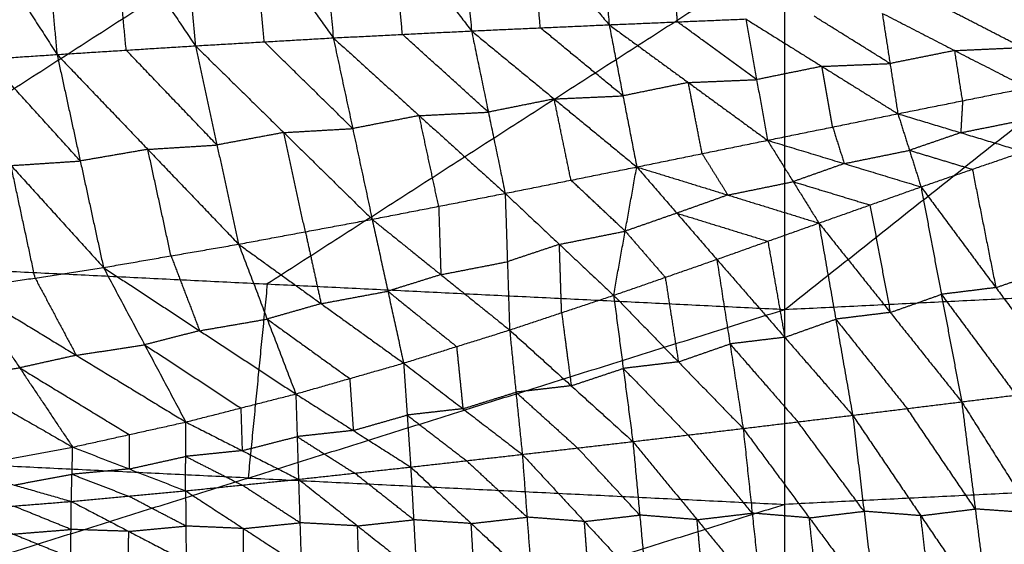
# Model space of a CAD drawing. Header units: millimetres. Extents: x -106 to 110, y -96 to 120.
# Tile 444 of 656: x -4.47 to 3.62, y -76.83 to -72.52. Entities that reach past the tile are written whole.
import ezdxf

# ---------------------------------------------------------------- set-up
doc = ezdxf.new("R2010")
doc.units = ezdxf.units.MM
doc.header["$MEASUREMENT"] = 0
doc.layers.add('Default', color=7, linetype='Continuous', true_color=0x000000)

msp = doc.modelspace()

# ---------------------------------------------------------------- linework, layer by layer
at = {"layer": 'Default'}
for points in [[(1.8192, -74.903, 6.9532), (5.7875, -71.7647, 6.2709), (9.7558, -68.6264, 5.5886)], [(-6.6944, -74.4847, 6.9532), (-2.4376, -71.7505, 6.2709), (1.8192, -69.0163, 5.5886)], [(1.8192, -74.903, 6.9532), (1.8192, -71.9596, 6.2709), (1.8192, -69.0163, 5.5886)], [(-5.5065, -70.7181, 0.1993), (-4.8363, -71.7632, 0.6616), (-4.1661, -72.8083, 1.124)], [(-4.3578, -70.7618, 0.324), (-4.262, -71.7851, 0.724), (-4.1661, -72.8083, 1.124)], [(-4.3578, -70.7618, 0.324), (-3.6932, -71.7493, 0.7753), (-3.0286, -72.7368, 1.2266)], [(-3.2044, -70.8339, 0.4778), (-3.1165, -71.7854, 0.8522), (-3.0286, -72.7368, 1.2266)], [(-3.2044, -70.8339, 0.4778), (-2.5495, -71.7527, 0.9144), (-1.8946, -72.6716, 1.3509)], [(-2.0508, -70.9333, 0.6601), (-1.9727, -71.8024, 1.0055), (-1.8946, -72.6716, 1.3509)], [(-2.0508, -70.9333, 0.6601), (-1.4041, -71.7739, 1.0796), (-0.7575, -72.6145, 1.499)], [(-0.8937, -71.0565, 0.872), (-0.8256, -71.8355, 1.1855), (-0.7575, -72.6145, 1.499)], [(-0.8937, -71.0565, 0.872), (-0.2599, -71.8101, 1.2709), (0.3739, -72.5638, 1.6699)], [(0.2598, -71.1964, 1.1115), (0.3169, -71.8801, 1.3907), (0.3739, -72.5638, 1.6699)], [(-3.5974, -72.7726, 1.1753), (-3.6453, -72.2609, 0.9753), (-3.6932, -71.7493, 0.7753)], [(-2.4616, -72.7042, 1.2888), (-2.5055, -72.2285, 1.1016), (-2.5495, -71.7527, 0.9144)], [(-1.326, -72.643, 1.425), (-1.3651, -72.2085, 1.2523), (-1.4041, -71.7739, 1.0796)], [(-0.1918, -72.5891, 1.5844), (-0.2258, -72.1996, 1.4277), (-0.2599, -71.8101, 1.2709)], [(0.9358, -72.5401, 1.7654), (0.9073, -72.1982, 1.6258), (0.8788, -71.8564, 1.4863)], [(1.8192, -71.9596, 6.2709), (-0.3092, -73.3267, 6.612), (-2.4376, -74.6938, 6.9532)], [(3.7699, -72.7506, 2.5726), (3.4716, -72.5977, 2.3733), (3.1734, -72.4448, 2.1739)], [(0.3739, -72.5638, 1.6699), (0.9358, -72.5401, 1.7654), (1.4977, -72.5164, 1.861)], [(1.5867, -73.0148, 2.2802), (1.2613, -72.7774, 2.0228), (0.9358, -72.5401, 1.7654)], [(1.4977, -72.5164, 1.861), (1.5867, -73.0148, 2.2802), (1.6756, -73.5131, 2.6995)], [(1.4977, -72.5164, 1.861), (2.1229, -72.9058, 2.3202), (2.7481, -73.2952, 2.7794)], [(2.6836, -72.8826, 2.4237), (2.3711, -72.6879, 2.1941), (2.0585, -72.4932, 1.9645)], [(2.6192, -72.47, 2.068), (2.6836, -72.8826, 2.4237), (2.7481, -73.2952, 2.7794)], [(2.6192, -72.47, 2.068), (3.2158, -72.7758, 2.4667), (3.8123, -73.0816, 2.8654)], [(-1.8946, -72.6716, 1.3509), (-1.326, -72.643, 1.425), (-0.7575, -72.6145, 1.499)], [(-0.7575, -72.6145, 1.499), (-0.1918, -72.5891, 1.5844), (0.3739, -72.5638, 1.6699)], [(-0.7575, -72.6145, 1.499), (-0.6193, -73.282, 2.0375), (-0.481, -73.9496, 2.5761)], [(-0.7575, -72.6145, 1.499), (-0.0782, -73.1735, 2.0651), (0.6011, -73.7324, 2.6313)], [(0.4875, -73.1481, 2.1506), (0.1479, -72.8686, 1.8675), (-0.1918, -72.5891, 1.5844)], [(0.3739, -72.5638, 1.6699), (0.4875, -73.1481, 2.1506), (0.6011, -73.7324, 2.6313)], [(0.3739, -72.5638, 1.6699), (1.0248, -73.0384, 2.1847), (1.6756, -73.5131, 2.6995)], [(-3.0286, -72.7368, 1.2266), (-2.4616, -72.7042, 1.2888), (-1.8946, -72.6716, 1.3509)], [(-1.7347, -73.417, 1.9428), (-2.0982, -73.0606, 1.6158), (-2.4616, -72.7042, 1.2888)], [(-1.8946, -72.6716, 1.3509), (-1.7347, -73.417, 1.9428), (-1.5749, -74.1625, 2.5347)], [(-1.8946, -72.6716, 1.3509), (-1.1878, -73.3106, 1.9635), (-0.481, -73.9496, 2.5761)], [(-0.6193, -73.282, 2.0375), (-0.9726, -72.9625, 1.7312), (-1.326, -72.643, 1.425)], [(-4.1661, -72.8083, 1.124), (-3.5974, -72.7726, 1.1753), (-3.0286, -72.7368, 1.2266)], [(-2.8509, -73.552, 1.8664), (-3.2241, -73.1623, 1.5208), (-3.5974, -72.7726, 1.1753)], [(-3.0286, -72.7368, 1.2266), (-2.8509, -73.552, 1.8664), (-2.6732, -74.3671, 2.5063)], [(-3.0286, -72.7368, 1.2266), (-2.3018, -73.4496, 1.8806), (-1.5749, -74.1625, 2.5347)], [(3.2158, -72.7758, 2.4667), (2.9497, -72.8292, 2.4452), (2.6836, -72.8826, 2.4237)], [(3.2158, -72.7758, 2.4667), (3.4928, -72.7632, 2.5197), (3.7699, -72.7506, 2.5726)], [(3.2802, -73.1884, 2.8224), (3.248, -72.9821, 2.6446), (3.2158, -72.7758, 2.4667)], [(-5.3048, -72.8829, 1.043), (-4.7354, -72.8456, 1.0835), (-4.1661, -72.8083, 1.124)], [(-3.9752, -73.6835, 1.8064), (-4.3553, -73.2646, 1.4449), (-4.7354, -72.8456, 1.0835)], [(-4.1661, -72.8083, 1.124), (-3.9752, -73.6835, 1.8064), (-3.7843, -74.5587, 2.4888)], [(-4.1661, -72.8083, 1.124), (-3.4197, -73.5877, 1.8151), (-2.6732, -74.3671, 2.5063)], [(-5.3048, -72.8829, 1.043), (-4.5445, -73.7208, 1.7659), (-3.7843, -74.5587, 2.4888)], [(2.1229, -72.9058, 2.3202), (1.8548, -72.9603, 2.3002), (1.5867, -73.0148, 2.2802)], [(2.1229, -72.9058, 2.3202), (2.4033, -72.8942, 2.372), (2.6836, -72.8826, 2.4237)], [(2.2118, -73.4042, 2.7394), (2.1674, -73.155, 2.5298), (2.1229, -72.9058, 2.3202)], [(1.0248, -73.0384, 2.1847), (1.3057, -73.0266, 2.2324), (1.5867, -73.0148, 2.2802)], [(1.0248, -73.0384, 2.1847), (0.7561, -73.0933, 2.1676), (0.4875, -73.1481, 2.1506)], [(1.1383, -73.6228, 2.6654), (1.0815, -73.3306, 2.425), (1.0248, -73.0384, 2.1847)], [(2.7481, -73.2952, 2.7794), (3.2802, -73.1884, 2.8224), (3.8123, -73.0816, 2.8654)], [(-0.0782, -73.1735, 2.0651), (-0.3487, -73.2277, 2.0513), (-0.6193, -73.282, 2.0375)], [(-0.0782, -73.1735, 2.0651), (0.2047, -73.1608, 2.1078), (0.4875, -73.1481, 2.1506)], [(0.06, -73.841, 2.6037), (-0.0091, -73.5072, 2.3344), (-0.0782, -73.1735, 2.0651)], [(3.2802, -73.1884, 2.8224), (3.2726, -73.3197, 3.0329), (3.265, -73.451, 3.2434)], [(-1.1878, -73.3106, 1.9635), (-1.4613, -73.3638, 1.9532), (-1.7347, -73.417, 1.9428)], [(-1.1878, -73.3106, 1.9635), (-0.9035, -73.2963, 2.0005), (-0.6193, -73.282, 2.0375)], [(-1.028, -74.056, 2.5554), (-1.1079, -73.6833, 2.2595), (-1.1878, -73.3106, 1.9635)], [(1.6756, -73.5131, 2.6995), (2.2118, -73.4042, 2.7394), (2.7481, -73.2952, 2.7794)], [(2.7481, -73.2952, 2.7794), (2.8432, -73.5958, 3.2838), (2.9384, -73.8964, 3.7882)], [(2.7481, -73.2952, 2.7794), (3.265, -73.451, 3.2434), (3.7819, -73.6068, 3.7074)], [(3.265, -73.451, 3.2434), (3.531, -73.3976, 3.2649), (3.7971, -73.3442, 3.2864)], [(-2.3018, -73.4496, 1.8806), (-2.0183, -73.4333, 1.9117), (-1.7347, -73.417, 1.9428)], [(2.2118, -73.4042, 2.7394), (2.2594, -73.5545, 2.9916), (2.307, -73.7048, 3.2438)], [(-2.3018, -73.4496, 1.8806), (-2.5764, -73.5008, 1.8735), (-2.8509, -73.552, 1.8664)], [(-2.1241, -74.2648, 2.5205), (-2.2129, -73.8572, 2.2006), (-2.3018, -73.4496, 1.8806)], [(0.6011, -73.7324, 2.6313), (1.1383, -73.6228, 2.6654), (1.6756, -73.5131, 2.6995)], [(1.6756, -73.5131, 2.6995), (1.8871, -73.8533, 3.2871), (2.0986, -74.1936, 3.8747)], [(1.6756, -73.5131, 2.6995), (2.307, -73.7048, 3.2438), (2.9384, -73.8964, 3.7882)], [(3.265, -73.451, 3.2434), (3.0541, -73.5234, 3.2636), (2.8432, -73.5958, 3.2838)], [(-3.4197, -73.5877, 1.8151), (-3.6974, -73.6356, 1.8108), (-3.9752, -73.6835, 1.8064)], [(-3.4197, -73.5877, 1.8151), (-3.1353, -73.5699, 1.8408), (-2.8509, -73.552, 1.8664)], [(-3.2288, -74.4629, 2.4976), (-3.3242, -74.0253, 2.1563), (-3.4197, -73.5877, 1.8151)], [(1.1383, -73.6228, 2.6654), (1.2441, -73.7929, 2.9592), (1.3499, -73.963, 3.253)], [(2.307, -73.7048, 3.2438), (2.5751, -73.6503, 3.2638), (2.8432, -73.5958, 3.2838)], [(2.8432, -73.5958, 3.2838), (3.1017, -73.6737, 3.5158), (3.3601, -73.7516, 3.7478)], [(2.9384, -73.8964, 3.7882), (3.3601, -73.7516, 3.7478), (3.7819, -73.6068, 3.7074)], [(-4.5445, -73.7208, 1.7659), (-4.2599, -73.7022, 1.7861), (-3.9752, -73.6835, 1.8064)], [(-4.3466, -74.6451, 2.485), (-4.4456, -74.183, 2.1255), (-4.5445, -73.7208, 1.7659)], [(-0.481, -73.9496, 2.5761), (0.06, -73.841, 2.6037), (0.6011, -73.7324, 2.6313)], [(0.4109, -74.7876, 4.0582), (0.506, -74.26, 3.3447), (0.6011, -73.7324, 2.6313)], [(0.6011, -73.7324, 2.6313), (0.9302, -74.1122, 3.2982), (1.2594, -74.492, 3.9651)], [(0.6011, -73.7324, 2.6313), (1.3499, -73.963, 3.253), (2.0986, -74.1936, 3.8747)], [(2.307, -73.7048, 3.2438), (2.097, -73.7791, 3.2654), (1.8871, -73.8533, 3.2871)], [(3.3601, -73.7516, 3.7478), (3.4569, -74.2377, 3.5532), (3.5536, -74.7239, 3.3586)], [(0.506, -74.26, 3.3447), (0.283, -74.0505, 2.9742), (0.06, -73.841, 2.6037)], [(1.3499, -73.963, 3.253), (1.6185, -73.9082, 3.27), (1.8871, -73.8533, 3.2871)], [(1.8871, -73.8533, 3.2871), (2.2028, -73.9492, 3.5592), (2.5185, -74.045, 3.8314)], [(2.0986, -74.1936, 3.8747), (2.5185, -74.045, 3.8314), (2.9384, -73.8964, 3.7882)], [(2.9384, -73.8964, 3.7882), (3.1055, -74.7796, 3.4331), (3.2726, -75.6627, 3.078)], [(2.9384, -73.8964, 3.7882), (3.5536, -74.7239, 3.3586), (4.1688, -75.5513, 2.929)], [(-1.5749, -74.1625, 2.5347), (-1.028, -74.056, 2.5554), (-0.481, -73.9496, 2.5761)], [(-0.481, -73.9496, 2.5761), (-0.4628, -74.5111, 3.3639), (-0.4446, -75.0726, 4.1518)], [(-0.481, -73.9496, 2.5761), (-0.0351, -74.3686, 3.3172), (0.4109, -74.7876, 4.0582)], [(1.3499, -73.963, 3.253), (1.14, -74.0376, 3.2756), (0.9302, -74.1122, 3.2982)], [(-1.028, -74.056, 2.5554), (-1.0189, -74.3368, 2.9493), (-1.0098, -74.6176, 3.3433)], [(2.5185, -74.045, 3.8314), (2.6021, -74.4866, 3.6539), (2.6856, -74.9282, 3.4763)], [(0.9302, -74.1122, 3.2982), (0.7181, -74.1861, 3.3214), (0.506, -74.26, 3.3447)], [(0.9302, -74.1122, 3.2982), (1.3046, -74.2275, 3.609), (1.679, -74.3428, 3.9199)], [(-2.6732, -74.3671, 2.5063), (-2.1241, -74.2648, 2.5205), (-1.5749, -74.1625, 2.5347)], [(-1.5749, -74.1625, 2.5347), (-1.4457, -74.7535, 3.3899), (-1.3164, -75.3445, 4.2451)], [(-1.5749, -74.1625, 2.5347), (-1.0098, -74.6176, 3.3433), (-0.4446, -75.0726, 4.1518)], [(1.2594, -74.492, 3.9651), (1.679, -74.3428, 3.9199), (2.0986, -74.1936, 3.8747)], [(2.0986, -74.1936, 3.8747), (2.2373, -74.9833, 3.5529), (2.376, -75.773, 3.2312)], [(2.0986, -74.1936, 3.8747), (2.6856, -74.9282, 3.4763), (3.2726, -75.6627, 3.078)], [(-2.1241, -74.2648, 2.5205), (-2.0595, -74.5603, 2.9481), (-1.9948, -74.8558, 3.3757)], [(-0.0351, -74.3686, 3.3172), (0.2354, -74.3143, 3.3309), (0.506, -74.26, 3.3447)], [(0.506, -74.26, 3.3447), (0.6705, -74.4499, 3.6782), (0.8351, -74.6398, 4.0116)], [(-3.7843, -74.5587, 2.4888), (-3.2288, -74.4629, 2.4976), (-2.6732, -74.3671, 2.5063)], [(-2.6732, -74.3671, 2.5063), (-2.438, -74.9824, 3.4213), (-2.2027, -75.5977, 4.3364)], [(-2.6732, -74.3671, 2.5063), (-1.9948, -74.8558, 3.3757), (-1.3164, -75.3445, 4.2451)], [(-0.0351, -74.3686, 3.3172), (-0.249, -74.4399, 3.3405), (-0.4628, -74.5111, 3.3639)], [(-0.0169, -74.9301, 4.105), (-0.026, -74.6494, 3.7111), (-0.0351, -74.3686, 3.3172)], [(1.679, -74.3428, 3.9199), (1.7483, -74.7377, 3.759), (1.8177, -75.1325, 3.5981)], [(-6.6944, -74.4847, 6.9532), (-2.4376, -74.6938, 6.9532), (1.8192, -74.903, 6.9532)], [(-3.2288, -74.4629, 2.4976), (-3.1112, -74.7706, 2.9551), (-2.9935, -75.0782, 3.4126)], [(1.8192, -78.1082, 7.9444), (6.076, -76.2964, 7.4488), (10.3328, -74.4847, 6.9532)], [(1.8192, -74.903, 6.9532), (6.076, -74.6938, 6.9532), (10.3328, -74.4847, 6.9532)], [(-4.9089, -74.7315, 2.4812), (-4.3466, -74.6451, 2.485), (-3.7843, -74.5587, 2.4888)], [(-3.7843, -74.5587, 2.4888), (-3.4457, -75.1937, 3.4567), (-3.1071, -75.8286, 4.4247)], [(-3.7843, -74.5587, 2.4888), (-2.9935, -75.0782, 3.4126), (-2.2027, -75.5977, 4.3364)], [(-1.0098, -74.6176, 3.3433), (-0.7363, -74.5643, 3.3536), (-0.4628, -74.5111, 3.3639)], [(0.4109, -74.7876, 4.0582), (0.8351, -74.6398, 4.0116), (1.2594, -74.492, 3.9651)], [(1.2594, -74.492, 3.9651), (1.3675, -75.1867, 3.6757), (1.4756, -75.8814, 3.3863)], [(1.2594, -74.492, 3.9651), (1.8177, -75.1325, 3.5981), (2.376, -75.773, 3.2312)], [(-4.3466, -74.6451, 2.485), (-4.1773, -74.9626, 2.969), (-4.008, -75.2801, 3.4529)], [(-1.0098, -74.6176, 3.3433), (-1.2277, -74.6855, 3.3666), (-1.4457, -74.7535, 3.3899)], [(0.8351, -74.6398, 4.0116), (0.8892, -74.9871, 3.8669), (0.9432, -75.3345, 3.7222)], [(3.5536, -74.7239, 3.3586), (3.7645, -74.6515, 3.3384), (3.9754, -74.579, 3.3182)], [(-2.4376, -74.6938, 6.9532), (-2.5162, -75.4913, 7.201), (-2.5947, -76.2887, 7.4488)], [(3.5536, -74.7239, 3.3586), (3.3296, -74.7517, 3.3958), (3.1055, -74.7796, 3.4331)], [(-4.9089, -74.7315, 2.4812), (-4.4731, -75.3832, 3.4953), (-4.0372, -76.0349, 4.5094)], [(-4.9089, -74.7315, 2.4812), (-4.008, -75.2801, 3.4529), (-3.1071, -75.8286, 4.4247)], [(-1.9948, -74.8558, 3.3757), (-1.7203, -74.8046, 3.3828), (-1.4457, -74.7535, 3.3899)], [(-1.4457, -74.7535, 3.3899), (-1.1631, -74.981, 3.7942), (-0.8805, -75.2086, 4.1984)], [(-0.4446, -75.0726, 4.1518), (-0.0169, -74.9301, 4.105), (0.4109, -74.7876, 4.0582)], [(0.4109, -74.7876, 4.0582), (0.4899, -75.3883, 3.7995), (0.5689, -75.989, 3.5409)], [(0.4109, -74.7876, 4.0582), (0.9432, -75.3345, 3.7222), (1.4756, -75.8814, 3.3863)], [(2.6856, -74.9282, 3.4763), (2.8956, -74.8539, 3.4547), (3.1055, -74.7796, 3.4331)], [(3.1055, -74.7796, 3.4331), (3.4131, -75.1933, 3.2183), (3.7207, -75.607, 3.0035)], [(-6.0504, -74.8798, 2.4822), (-5.0438, -75.4573, 3.4958), (-4.0372, -76.0349, 4.5094)], [(-1.9948, -74.8558, 3.3757), (-2.2164, -74.9191, 3.3985), (-2.438, -74.9824, 3.4213)], [(-7.0086, -77.6745, 7.9444), (-2.5947, -76.2887, 7.4488), (1.8192, -74.903, 6.9532)], [(-0.0169, -74.9301, 4.105), (0.0226, -75.2305, 3.9757), (0.0622, -75.5308, 3.8463)], [(1.8192, -78.1082, 7.9444), (1.8192, -76.5056, 7.4488), (1.8192, -74.903, 6.9532)], [(2.6856, -74.9282, 3.4763), (2.4615, -74.9557, 3.5146), (2.2373, -74.9833, 3.5529)], [(-2.9935, -75.0782, 3.4126), (-2.7158, -75.0303, 3.417), (-2.438, -74.9824, 3.4213)], [(-2.438, -74.9824, 3.4213), (-2.0988, -75.2267, 3.856), (-1.7596, -75.4711, 4.2907)], [(1.8177, -75.1325, 3.5981), (2.0275, -75.0579, 3.5755), (2.2373, -74.9833, 3.5529)], [(2.2373, -74.9833, 3.5529), (2.5308, -75.3506, 3.3537), (2.8243, -75.7179, 3.1546)], [(-2.9935, -75.0782, 3.4126), (-3.2196, -75.1359, 3.4347), (-3.4457, -75.1937, 3.4567)], [(-1.3164, -75.3445, 4.2451), (-0.8805, -75.2086, 4.1984), (-0.4446, -75.0726, 4.1518)], [(-0.4446, -75.0726, 4.1518), (-0.3926, -75.5835, 3.9219), (-0.3405, -76.0945, 3.692)], [(-0.4446, -75.0726, 4.1518), (0.0622, -75.5308, 3.8463), (0.5689, -75.989, 3.5409)], [(1.8177, -75.1325, 3.5981), (1.5926, -75.1596, 3.6369), (1.3675, -75.1867, 3.6757)], [(-4.008, -75.2801, 3.4529), (-3.7269, -75.2369, 3.4548), (-3.4457, -75.1937, 3.4567)], [(-3.4457, -75.1937, 3.4567), (-3.0503, -75.4534, 3.9186), (-2.6549, -75.7132, 4.3805)], [(-0.8805, -75.2086, 4.1984), (-0.8545, -75.464, 4.0835), (-0.8285, -75.7195, 3.9686)], [(0.9432, -75.3345, 3.7222), (1.1554, -75.2606, 3.6989), (1.3675, -75.1867, 3.6757)], [(1.3675, -75.1867, 3.6757), (1.6466, -75.5069, 3.4922), (1.9258, -75.8272, 3.3087)], [(-4.008, -75.2801, 3.4529), (-4.2405, -75.3316, 3.4741), (-4.4731, -75.3832, 3.4953)], [(-2.2027, -75.5977, 4.3364), (-1.7596, -75.4711, 4.2907), (-1.3164, -75.3445, 4.2451)], [(-1.3164, -75.3445, 4.2451), (-1.2872, -75.7715, 4.0419), (-1.2579, -76.1985, 3.8388)], [(-1.3164, -75.3445, 4.2451), (-0.8285, -75.7195, 3.9686), (-0.3405, -76.0945, 3.692)], [(0.9432, -75.3345, 3.7222), (0.7166, -75.3614, 3.7609), (0.4899, -75.3883, 3.7995)], [(-5.0438, -75.4573, 3.4958), (-4.7584, -75.4203, 3.4955), (-4.4731, -75.3832, 3.4953)], [(-4.4731, -75.3832, 3.4953), (-4.0226, -75.6575, 3.9811), (-3.5722, -75.9318, 4.467)], [(0.0622, -75.5308, 3.8463), (0.276, -75.4595, 3.8229), (0.4899, -75.3883, 3.7995)], [(0.4899, -75.3883, 3.7995), (0.7561, -75.6617, 3.6315), (1.0223, -75.9352, 3.4636)], [(-1.7596, -75.4711, 4.2907), (-1.745, -75.6846, 4.1891), (-1.7303, -75.8981, 4.0876)], [(0.0622, -75.5308, 3.8463), (-0.1652, -75.5572, 3.8841), (-0.3926, -75.5835, 3.9219)], [(-3.1071, -75.8286, 4.4247), (-2.6549, -75.7132, 4.3805), (-2.2027, -75.5977, 4.3364)], [(-2.2027, -75.5977, 4.3364), (-2.1916, -75.9483, 4.1584), (-2.1805, -76.2989, 3.9804)], [(-2.2027, -75.5977, 4.3364), (-1.7303, -75.8981, 4.0876), (-1.2579, -76.1985, 3.8388)], [(-0.8285, -75.7195, 3.9686), (-0.6105, -75.6515, 3.9452), (-0.3926, -75.5835, 3.9219)], [(-0.3926, -75.5835, 3.9219), (-0.1392, -75.8126, 3.7692), (0.1142, -76.0417, 3.6165)], [(3.2726, -75.6627, 3.078), (3.7207, -75.607, 3.0035), (4.1688, -75.5513, 2.929)], [(2.376, -75.773, 3.2312), (2.8243, -75.7179, 3.1546), (3.2726, -75.6627, 3.078)], [(3.2726, -75.6627, 3.078), (3.3844, -76.5434, 3.0122), (3.4961, -77.424, 2.9465)], [(3.2726, -75.6627, 3.078), (3.8495, -76.5761, 2.9339), (4.4264, -77.4894, 2.7897)], [(-2.6549, -75.7132, 4.3805), (-2.6494, -75.8885, 4.2915), (-2.6438, -76.0638, 4.2025)], [(-1.7303, -75.8981, 4.0876), (-1.5088, -75.8348, 4.0647), (-1.2872, -75.7715, 4.0419)], [(-0.8285, -75.7195, 3.9686), (-1.0578, -75.7455, 4.0052), (-1.2872, -75.7715, 4.0419)], [(-1.2872, -75.7715, 4.0419), (-1.0432, -75.959, 3.9037), (-0.7992, -76.1465, 3.7654)], [(1.4756, -75.8814, 3.3863), (1.9258, -75.8272, 3.3087), (2.376, -75.773, 3.2312)], [(2.376, -75.773, 3.2312), (2.4698, -76.562, 3.1687), (2.5636, -77.3509, 3.1062)], [(2.376, -75.773, 3.2312), (2.936, -76.5985, 3.0888), (3.4961, -77.424, 2.9465)], [(3.3844, -76.5434, 3.0122), (3.1043, -76.1306, 3.0834), (2.8243, -75.7179, 3.1546)], [(-4.0372, -76.0349, 4.5094), (-3.5722, -75.9318, 4.467), (-3.1071, -75.8286, 4.4247)], [(-3.109, -76.3939, 4.1165), (-3.1081, -76.1113, 4.2706), (-3.1071, -75.8286, 4.4247)], [(-3.1071, -75.8286, 4.4247), (-2.6438, -76.0638, 4.2025), (-2.1805, -76.2989, 3.9804)], [(2.4698, -76.562, 3.1687), (2.1978, -76.1946, 3.2387), (1.9258, -75.8272, 3.3087)], [(-3.5722, -75.9318, 4.467), (-3.5726, -76.0731, 4.39), (-3.5731, -76.2144, 4.3129)], [(-1.7303, -75.8981, 4.0876), (-1.961, -75.9232, 4.123), (-2.1916, -75.9483, 4.1584)], [(0.5689, -75.989, 3.5409), (1.0223, -75.9352, 3.4636), (1.4756, -75.8814, 3.3863)], [(1.5502, -76.5774, 3.3267), (1.2862, -76.2563, 3.3951), (1.0223, -75.9352, 3.4636)], [(1.4756, -75.8814, 3.3863), (1.5502, -76.5774, 3.3267), (1.6248, -77.2735, 3.2671)], [(1.4756, -75.8814, 3.3863), (2.0196, -76.6161, 3.2462), (2.5636, -77.3509, 3.1062)], [(-2.6438, -76.0638, 4.2025), (-2.4177, -76.006, 4.1805), (-2.1916, -75.9483, 4.1584)], [(-2.1916, -75.9483, 4.1584), (-1.9554, -76.0985, 4.034), (-1.7192, -76.2487, 3.9096)], [(-0.3405, -76.0945, 3.692), (0.1142, -76.0417, 3.6165), (0.5689, -75.989, 3.5409)], [(0.5689, -75.989, 3.5409), (0.6253, -76.5932, 3.4836), (0.6816, -77.1974, 3.4264)], [(0.5689, -75.989, 3.5409), (1.0969, -76.6312, 3.404), (1.6248, -77.2735, 3.2671)], [(-2.5947, -76.2887, 7.4488), (-4.7231, -76.1842, 7.4488), (-6.8515, -76.0796, 7.4488)], [(-4.9888, -76.2114, 4.5889), (-4.513, -76.1231, 4.5492), (-4.0372, -76.0349, 4.5094)], [(-4.0485, -76.4811, 4.2462), (-4.0429, -76.258, 4.3778), (-4.0372, -76.0349, 4.5094)], [(-4.0372, -76.0349, 4.5094), (-3.5731, -76.2144, 4.3129), (-3.109, -76.3939, 4.1165)], [(-2.6438, -76.0638, 4.2025), (-2.8759, -76.0875, 4.2365), (-3.1081, -76.1113, 4.2706)], [(-1.2579, -76.1985, 3.8388), (-0.7992, -76.1465, 3.7654), (-0.3405, -76.0945, 3.692)], [(-0.3405, -76.0945, 3.692), (-0.3014, -76.6107, 3.6368), (-0.2623, -77.127, 3.5815)], [(-0.3405, -76.0945, 3.692), (0.1705, -76.646, 3.5592), (0.6816, -77.1974, 3.4264)], [(0.6253, -76.5932, 3.4836), (0.3697, -76.3175, 3.55), (0.1142, -76.0417, 3.6165)], [(-3.5731, -76.2144, 4.3129), (-3.3406, -76.1628, 4.2917), (-3.1081, -76.1113, 4.2706)], [(-3.1081, -76.1113, 4.2706), (-2.8764, -76.2288, 4.1595), (-2.6447, -76.3464, 4.0484)], [(-0.3014, -76.6107, 3.6368), (-0.5503, -76.3786, 3.7011), (-0.7992, -76.1465, 3.7654)], [(-4.9888, -76.2114, 4.5889), (-4.5187, -76.3463, 4.4176), (-4.0485, -76.4811, 4.2462)], [(-4.5187, -76.3463, 4.4176), (-4.2808, -76.3021, 4.3977), (-4.0429, -76.258, 4.3778)], [(-3.5731, -76.2144, 4.3129), (-3.808, -76.2362, 4.3453), (-4.0429, -76.258, 4.3778)], [(-4.0429, -76.258, 4.3778), (-3.8108, -76.3478, 4.2795), (-3.5788, -76.4375, 4.1813)], [(-2.1805, -76.2989, 3.9804), (-1.7192, -76.2487, 3.9096), (-1.2579, -76.1985, 3.8388)], [(-1.2337, -76.632, 3.7852), (-1.4765, -76.4403, 3.8474), (-1.7192, -76.2487, 3.9096)], [(-1.2579, -76.1985, 3.8388), (-1.2337, -76.632, 3.7852), (-1.2095, -77.0655, 3.7316)], [(-1.2579, -76.1985, 3.8388), (-0.7601, -76.6627, 3.7101), (-0.2623, -77.127, 3.5815)], [(-3.109, -76.3939, 4.1165), (-2.6447, -76.3464, 4.0484), (-2.1805, -76.2989, 3.9804)], [(-2.1689, -76.6565, 3.9287), (-2.4068, -76.5015, 3.9886), (-2.6447, -76.3464, 4.0484)], [(-2.5947, -76.2887, 7.4488), (-0.3878, -76.3971, 7.4488), (1.8192, -76.5056, 7.4488)], [(-2.1805, -76.2989, 3.9804), (-2.1689, -76.6565, 3.9287), (-2.1572, -77.0141, 3.877)], [(-2.1805, -76.2989, 3.9804), (-1.695, -76.6822, 3.856), (-1.2095, -77.0655, 3.7316)], [(6.076, -76.2964, 7.4488), (3.9476, -76.401, 7.4488), (1.8192, -76.5056, 7.4488)], [(-4.0485, -76.4811, 4.2462), (-3.5788, -76.4375, 4.1813), (-3.109, -76.3939, 4.1165)], [(-3.109, -76.3939, 4.1165), (-3.1067, -76.6835, 4.0672), (-3.1043, -76.9731, 4.018)], [(-3.109, -76.3939, 4.1165), (-2.6331, -76.704, 3.9967), (-2.1572, -77.0141, 3.877)], [(-4.9989, -76.557, 4.3684), (-4.5237, -76.5191, 4.3073), (-4.0485, -76.4811, 4.2462)], [(-4.0532, -76.9417, 4.154), (-4.0509, -76.7114, 4.2001), (-4.0485, -76.4811, 4.2462)], [(-4.0485, -76.4811, 4.2462), (-3.5764, -76.7271, 4.1321), (-3.1043, -76.9731, 4.018)], [(-3.1067, -76.6835, 4.0672), (-3.3427, -76.5605, 4.1243), (-3.5788, -76.4375, 4.1813)], [(1.8192, -76.5056, 7.4488), (-0.3878, -77.1985, 7.6966), (-2.5947, -77.8913, 7.9444)], [(-4.9989, -76.557, 4.3684), (-4.526, -76.7493, 4.2612), (-4.0532, -76.9417, 4.154)], [(-4.0509, -76.7114, 4.2001), (-4.2873, -76.6152, 4.2537), (-4.5237, -76.5191, 4.3073)], [(1.0969, -76.6312, 3.404), (1.3235, -76.6043, 3.3653), (1.5502, -76.5774, 3.3267)], [(2.0196, -76.6161, 3.2462), (1.7849, -76.5968, 3.2864), (1.5502, -76.5774, 3.3267)], [(2.0196, -76.6161, 3.2462), (2.2447, -76.589, 3.2075), (2.4698, -76.562, 3.1687)], [(2.936, -76.5985, 3.0888), (2.7029, -76.5802, 3.1288), (2.4698, -76.562, 3.1687)], [(2.936, -76.5985, 3.0888), (3.1602, -76.5709, 3.0505), (3.3844, -76.5434, 3.0122)], [(3.8495, -76.5761, 2.9339), (3.6169, -76.5597, 2.9731), (3.3844, -76.5434, 3.0122)], [(-2.6331, -76.704, 3.9967), (-2.401, -76.6803, 3.9627), (-2.1689, -76.6565, 3.9287)], [(-1.695, -76.6822, 3.856), (-1.9319, -76.6694, 3.8923), (-2.1689, -76.6565, 3.9287)], [(-1.695, -76.6822, 3.856), (-1.4644, -76.6571, 3.8206), (-1.2337, -76.632, 3.7852)], [(-0.7601, -76.6627, 3.7101), (-0.9969, -76.6474, 3.7477), (-1.2337, -76.632, 3.7852)], [(-0.7601, -76.6627, 3.7101), (-0.5308, -76.6367, 3.6735), (-0.3014, -76.6107, 3.6368)], [(-0.7359, -77.0962, 3.6565), (-0.748, -76.8795, 3.6833), (-0.7601, -76.6627, 3.7101)], [(0.1705, -76.646, 3.5592), (-0.0654, -76.6283, 3.598), (-0.3014, -76.6107, 3.6368)], [(0.1705, -76.646, 3.5592), (0.3979, -76.6196, 3.5214), (0.6253, -76.5932, 3.4836)], [(0.2096, -77.1622, 3.5039), (0.1901, -76.9041, 3.5316), (0.1705, -76.646, 3.5592)], [(1.0969, -76.6312, 3.404), (0.8611, -76.6122, 3.4438), (0.6253, -76.5932, 3.4836)], [(1.1532, -77.2355, 3.3467), (1.1251, -76.9333, 3.3753), (1.0969, -76.6312, 3.404)], [(2.0942, -77.3122, 3.1866), (2.0569, -76.9641, 3.2164), (2.0196, -76.6161, 3.2462)], [(3.0299, -77.3874, 3.0263), (2.9829, -76.993, 3.0576), (2.936, -76.5985, 3.0888)], [(-4.526, -76.7493, 4.2612), (-4.2885, -76.7304, 4.2306), (-4.0509, -76.7114, 4.2001)], [(-3.5764, -76.7271, 4.1321), (-3.8137, -76.7193, 4.1661), (-4.0509, -76.7114, 4.2001)], [(-3.5788, -76.9574, 4.086), (-3.5776, -76.8423, 4.109), (-3.5764, -76.7271, 4.1321)], [(-3.5764, -76.7271, 4.1321), (-3.3416, -76.7053, 4.0997), (-3.1067, -76.6835, 4.0672)], [(-2.6331, -76.704, 3.9967), (-2.8699, -76.6937, 4.032), (-3.1067, -76.6835, 4.0672)], [(-2.6308, -76.9936, 3.9475), (-2.632, -76.8488, 3.9721), (-2.6331, -76.704, 3.9967)], [(-1.6834, -77.0398, 3.8043), (-1.6892, -76.861, 3.8301), (-1.695, -76.6822, 3.856)]]:
    msp.add_open_spline(points, degree=2, dxfattribs=at)

doc.saveas('drawing.dxf')
